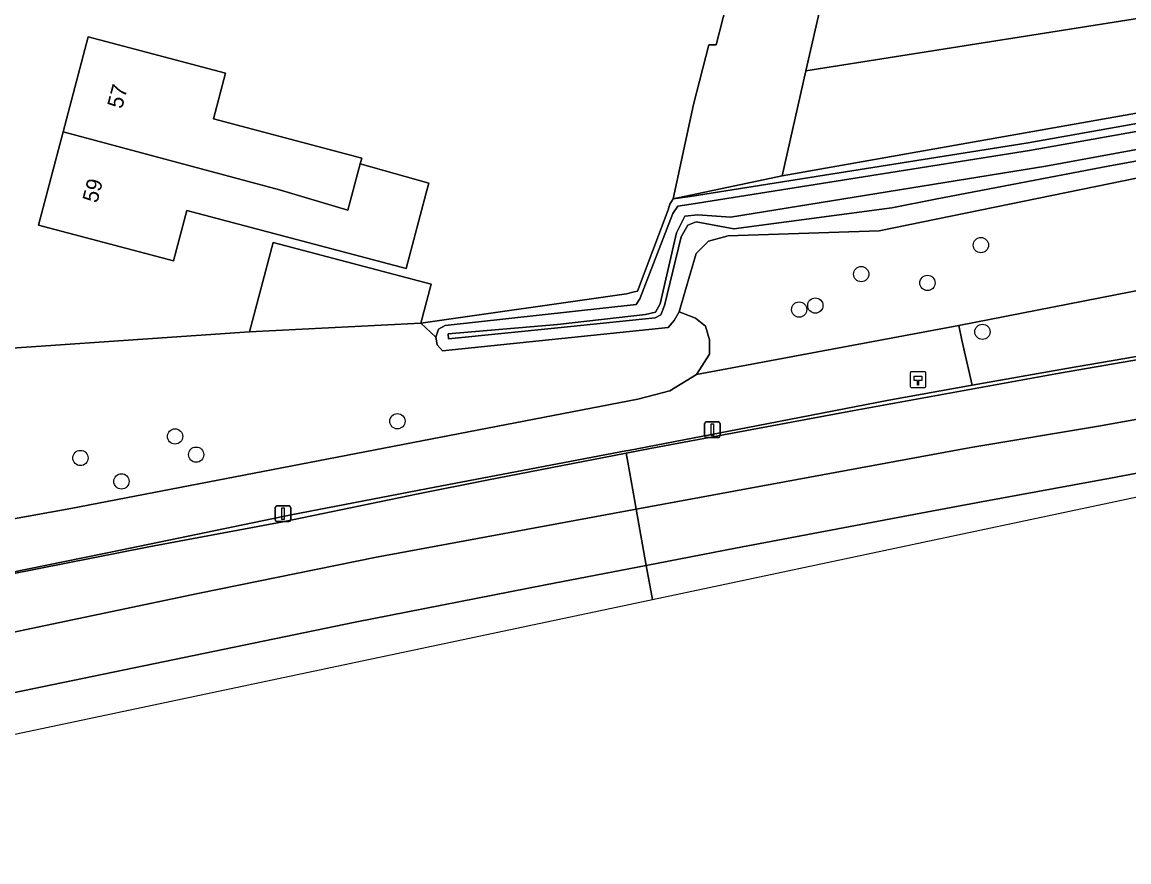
# Model space of a CAD drawing. Extents: x 162722 to 165104, y 384719 to 386284.
# Drawn here: x 164687.4 to 164758.3, y 385115 to 385168.7 of the extents above; entities that cross this region are included whole.
import ezdxf

# ---------------------------------------------------------------- set-up
doc = ezdxf.new("R2010")
doc.units = 0
for name, color, linetype in [('IMGEO_Berm_groen', 7, 'Continuous'), ('IMGEO_Berm_open', 7, 'Continuous'), ('IMGEO_Boom', 7, 'Continuous'), ('IMGEO_Bouwland', 7, 'Continuous'), ('IMGEO_Erf', 7, 'Continuous'), ('IMGEO_Groenvoorziening', 7, 'Continuous'), ('IMGEO_Hectometerpaal', 7, 'Continuous'), ('IMGEO_Hek', 7, 'Continuous'), ('IMGEO_Lichtmast', 7, 'Continuous'), ('IMGEO_Loofbos', 7, 'Continuous'), ('IMGEO_Oever', 7, 'Continuous'), ('IMGEO_OVBaan_gesloten', 7, 'Continuous'), ('IMGEO_Pand', 7, 'Continuous'), ('IMGEO_Pand_nummerreeks', 7, 'Continuous'), ('IMGEO_Rijbaan_regionaal_gesloten', 7, 'Continuous'), ('IMGEO_Sloot', 7, 'Continuous')]:
    doc.layers.add(name, color=color, linetype=linetype)

msp = doc.modelspace()

# ---------------------------------------------------------------- linework, layer by layer
at = {"layer": 'IMGEO_Berm_groen'}
for points in [[(164911.449, 385182.479), (164879.683, 385177.83), (164847.614, 385173.706), (164820.893, 385169.445), (164793.841, 385164.825), (164766.276, 385160.23), (164742.289, 385155.344), (164732.624, 385155.023), (164731.37, 385154.669), (164730.582, 385153.876), (164729.845, 385151.403), (164729.489, 385150.153), (164730.526, 385149.735), (164731.176, 385149.24), (164731.436, 385148.367), (164731.433, 385147.435), (164730.606, 385146.146), (164747.386, 385149.269), (164763.421, 385152.41), (164793.252, 385158.032), (164822.912, 385163.455), (164853.324, 385168.402), (164860.451, 385169.035), (164918.73, 385177.161)], [(164918.73, 385177.161), (164860.451, 385169.035), (164853.324, 385168.402), (164822.912, 385163.455), (164793.252, 385158.032), (164763.421, 385152.41), (164747.386, 385149.269), (164747.595, 385148.347), (164748.25, 385145.448), (164754.294, 385146.524), (164763.118, 385148.039), (164771.683, 385149.514), (164781.432, 385151.24), (164790.001, 385152.706), (164797.988, 385154.071), (164809.054, 385155.829), (164817.676, 385157.191), (164832.526, 385159.59), (164849.806, 385162.5), (164859.528, 385164.078), (164878.043, 385166.894), (164886.266, 385168.037), (164903.531, 385170.617), (164918.855, 385172.593)], [(164787.067, 385167.233), (164751.833, 385160.969), (164730.185, 385157.525), (164729.106, 385157.376), (164728.884, 385157.045), (164728.774, 385156.672), (164726.813, 385151.472), (164726.607, 385151.42), (164726.105, 385151.294), (164712.949, 385149.431), (164713.899, 385148.531), (164714.075, 385149.033), (164714.5, 385149.282), (164726.724, 385150.62), (164726.976, 385150.989), (164729.087, 385156.452), (164729.396, 385156.911), (164730.258, 385157.03), (164751.916, 385160.476), (164787.152, 385166.74)], [(164685.408, 385133.216), (164693.719, 385134.891), (164704.652, 385137.15), (164712.725, 385138.722), (164713.386, 385138.851), (164726.064, 385141.25), (164726.252, 385141.286), (164734.428, 385142.847), (164742.907, 385144.497), (164748.25, 385145.448), (164747.595, 385148.347), (164747.386, 385149.269), (164730.606, 385146.146), (164728.888, 385145.095), (164726.849, 385144.563), (164706.379, 385140.618), (164690.541, 385137.56), (164670.88, 385134.026)]]:
    msp.add_lwpolyline(points, dxfattribs=at)
at = {"layer": 'IMGEO_Berm_open'}
for points in [[(164684.822, 385133.002), (164695.531, 385135.119), (164704.104, 385136.719), (164712.782, 385138.503), (164717.167, 385139.373), (164726.091, 385141.11), (164727.632, 385141.395), (164740.696, 385143.835), (164753.834, 385146.232), (164770.134, 385149.042)], [(164763.118, 385148.039), (164754.294, 385146.524), (164748.25, 385145.448), (164742.907, 385144.497), (164734.428, 385142.847), (164726.252, 385141.286), (164726.064, 385141.25), (164713.386, 385138.851), (164712.725, 385138.722), (164704.652, 385137.15), (164693.719, 385134.891), (164685.408, 385133.216)]]:
    msp.add_lwpolyline(points, dxfattribs=at)
at = {"layer": 'IMGEO_Boom'}
for centre in [(164748.805, 385154.421), (164741.144, 385152.566), (164745.385, 385151.998), (164737.17, 385150.293), (164738.203, 385150.551), (164748.904, 385148.87), (164711.445, 385143.145), (164697.209, 385142.177), (164698.561, 385141.01), (164691.15, 385140.796), (164693.776, 385139.3)]:
    msp.add_circle(centre, 0.489, dxfattribs=at)
at = {"layer": 'IMGEO_Bouwland'}
msp.add_lwpolyline([(164835.266, 385181.455), (164836.936, 385181.735), (164805.34, 385210.817), (164800.645, 385214.809), (164768.015, 385214.409), (164750.196, 385214.604), (164747.384, 385215.48), (164746.715, 385213.238), (164748.437, 385212.785), (164737.59, 385165.583), (164789.239, 385173.739)], close=True, dxfattribs=at)
at = {"layer": 'IMGEO_Erf'}
msp.add_lwpolyline([(164680.842, 385147.422), (164701.972, 385148.875), (164703.482, 385154.589), (164713.605, 385151.913), (164712.949, 385149.431), (164726.105, 385151.294), (164726.607, 385151.42), (164726.813, 385151.472), (164728.774, 385156.672), (164728.884, 385157.045), (164729.106, 385157.376), (164730.395, 385163.415), (164731.387, 385167.246), (164731.847, 385167.229), (164732.511, 385169.812)], dxfattribs=at)
msp.add_lwpolyline([(164699.673, 385162.495), (164709.158, 385159.988), (164709.058, 385159.612), (164713.457, 385158.388), (164713.29, 385157.757), (164712.012, 385152.923), (164697.972, 385156.634), (164697.119, 385153.408), (164688.467, 385155.695), (164690.043, 385161.66), (164691.652, 385167.746), (164696.486, 385166.468), (164700.446, 385165.421)], close=True, dxfattribs=at)
at = {"layer": 'IMGEO_Groenvoorziening'}
msp.add_lwpolyline([(164848.79, 385177.197), (164848.828, 385177.36), (164848.901, 385177.907), (164837.974, 385176.107), (164787.968, 385168.024), (164736.071, 385158.852), (164729.106, 385157.376), (164730.185, 385157.525), (164751.833, 385160.969), (164787.067, 385167.233), (164821.085, 385172.941), (164848.589, 385177.144)], close=True, dxfattribs=at)
at = {"layer": 'IMGEO_Hectometerpaal'}
for p, q in [((164744.284, 385146.228), (164744.284, 385145.387)), ((164744.284, 385146.228), (164744.284, 385145.387)), ((164745.2, 385146.312), (164744.359, 385146.312)), ((164745.2, 385146.312), (164744.359, 385146.312)), ((164745.284, 385145.396), (164745.284, 385146.237)), ((164745.284, 385145.396), (164745.284, 385146.237)), ((164744.368, 385145.312), (164745.209, 385145.312)), ((164744.368, 385145.312), (164745.209, 385145.312))]:
    msp.add_line(p, q, dxfattribs=at)
msp.add_lwpolyline([(164744.809, 385145.456), (164744.749, 385145.456), (164744.749, 385145.761), (164744.529, 385145.761), (164744.529, 385146.03), (164745.029, 385146.03), (164745.029, 385145.761), (164744.809, 385145.761), (164744.809, 385145.456)], dxfattribs=at)
for centre, start, end in [((164744.362, 385146.234), 92.4484, 184.28452), ((164744.362, 385146.234), 92.4484, 184.28452), ((164745.206, 385146.234), 2.4484, 94.28452), ((164745.206, 385146.234), 2.4484, 94.28452), ((164744.362, 385145.39), 182.4484, 274.28452), ((164744.362, 385145.39), 182.4484, 274.28452), ((164745.206, 385145.39), 272.4484, 4.28452), ((164745.206, 385145.39), 272.4484, 4.28452)]:
    msp.add_arc(centre, 0.0779, start, end, dxfattribs=at)
at = {"layer": 'IMGEO_Hek'}
for points in [[(164837.974, 385176.107), (164787.968, 385168.024), (164736.071, 385158.852)], [(164736.071, 385158.852), (164729.106, 385157.376)]]:
    msp.add_lwpolyline(points, dxfattribs=at)
at = {"layer": 'IMGEO_Lichtmast'}
for p, q in [((164731.115, 385142.204), (164731.115, 385143.004)), ((164731.115, 385143.004), (164731.115, 385142.204)), ((164731.215, 385143.104), (164732.005, 385143.104)), ((164732.005, 385143.104), (164731.215, 385143.104)), ((164732.105, 385143.004), (164732.105, 385142.204)), ((164732.105, 385142.204), (164732.105, 385143.004)), ((164732.005, 385142.104), (164731.215, 385142.104)), ((164731.215, 385142.104), (164732.005, 385142.104)), ((164703.629, 385136.826), (164703.629, 385137.626)), ((164703.629, 385137.626), (164703.629, 385136.826)), ((164703.729, 385137.726), (164704.519, 385137.726)), ((164704.519, 385137.726), (164703.729, 385137.726)), ((164704.619, 385137.626), (164704.619, 385136.826)), ((164704.619, 385136.826), (164704.619, 385137.626)), ((164704.519, 385136.726), (164703.729, 385136.726)), ((164703.729, 385136.726), (164704.519, 385136.726))]:
    msp.add_line(p, q, dxfattribs=at)
for points in [[(164731.535, 385142.979), (164731.685, 385142.979), (164731.685, 385142.229), (164731.535, 385142.229), (164731.535, 385142.979)], [(164704.049, 385137.601), (164704.199, 385137.601), (164704.199, 385136.851), (164704.049, 385136.851), (164704.049, 385137.601)]]:
    msp.add_lwpolyline(points, dxfattribs=at)
for centre, start, end in [((164731.215, 385143.004), 90, 180), ((164731.215, 385143.004), 90, 180), ((164732.005, 385143.004), 0, 90), ((164732.005, 385143.004), 360, 90), ((164731.215, 385142.204), 180, 270), ((164731.215, 385142.204), 180, 270), ((164732.005, 385142.204), 270, 0), ((164732.005, 385142.204), 270, 0), ((164703.729, 385137.626), 90, 180), ((164703.729, 385137.626), 90, 180), ((164704.519, 385137.626), 0, 90), ((164704.519, 385137.626), 360, 90), ((164703.729, 385136.826), 180, 270), ((164703.729, 385136.826), 180, 270), ((164704.519, 385136.826), 270, 0), ((164704.519, 385136.826), 270, 0)]:
    msp.add_arc(centre, 0.1, start, end, dxfattribs=at)
at = {"layer": 'IMGEO_Loofbos'}
for points in [[(164748.437, 385212.785), (164746.715, 385213.238), (164745.275, 385213.617), (164741.443, 385198.796), (164739.131, 385199.385), (164738.677, 385197.485), (164738.213, 385195.54), (164737.724, 385193.797), (164737.438, 385191.86), (164736.566, 385188.027), (164735.451, 385184.19), (164734.374, 385180.482), (164733.33, 385175.904), (164732.041, 385170.896), (164731.771, 385169.848), (164732.511, 385169.812), (164731.847, 385167.229), (164731.387, 385167.246), (164730.395, 385163.415), (164729.106, 385157.376), (164736.071, 385158.852), (164737.59, 385165.583)], [(164837.974, 385176.107), (164836.936, 385181.735), (164835.266, 385181.455), (164789.239, 385173.739), (164737.59, 385165.583), (164736.071, 385158.852), (164787.968, 385168.024)]]:
    msp.add_lwpolyline(points, close=True, dxfattribs=at)
msp.add_lwpolyline([(164670.88, 385134.026), (164690.541, 385137.56), (164706.379, 385140.618), (164726.849, 385144.563), (164728.888, 385145.095), (164730.606, 385146.146), (164731.433, 385147.435), (164731.436, 385148.367), (164731.176, 385149.24), (164730.526, 385149.735), (164729.489, 385150.153), (164729.168, 385149.601), (164728.784, 385149.157), (164714.339, 385147.656), (164713.989, 385148.031), (164713.899, 385148.531), (164712.949, 385149.431), (164710.413, 385149.303), (164701.972, 385148.875), (164680.842, 385147.422)], dxfattribs=at)
at = {"layer": 'IMGEO_Oever'}
for points in [[(164787.152, 385166.74), (164751.916, 385160.476), (164730.258, 385157.03), (164729.396, 385156.911), (164729.087, 385156.452), (164726.976, 385150.989), (164726.724, 385150.62), (164714.5, 385149.282), (164714.075, 385149.033), (164713.899, 385148.531), (164713.989, 385148.031), (164714.339, 385147.656), (164728.784, 385149.157), (164729.168, 385149.601), (164729.489, 385150.153), (164729.845, 385151.403), (164730.582, 385153.876), (164731.37, 385154.669), (164732.624, 385155.023), (164742.289, 385155.344), (164766.276, 385160.23)], [(164770.803, 385161.998), (164757.069, 385159.502), (164745.905, 385157.35), (164743.093, 385156.808), (164732.995, 385155.462), (164730.584, 385155.904), (164730.031, 385155.688), (164729.611, 385154.944), (164728.542, 385150.561), (164728.302, 385149.949), (164727.954, 385149.769), (164721.722, 385149.12), (164714.71, 385148.412), (164714.686, 385148.748), (164721.688, 385149.344), (164727.321, 385149.972), (164727.97, 385150.127), (164728.28, 385150.661), (164729.314, 385155.206), (164729.847, 385156.267), (164730.692, 385156.368), (164732.765, 385156.201), (164752.966, 385159.472), (164770.644, 385162.706)]]:
    msp.add_lwpolyline(points, dxfattribs=at)
at = {"layer": 'IMGEO_OVBaan_gesloten'}
msp.add_lwpolyline([(164844.344, 385157.801), (164843.87, 385160.891), (164843.824, 385161.19), (164832.6, 385159.35), (164816.765, 385156.872), (164798.006, 385153.805), (164783.222, 385151.24), (164770.134, 385149.042), (164753.834, 385146.232), (164740.696, 385143.835), (164727.632, 385141.395), (164726.091, 385141.11), (164726.194, 385140.536), (164726.625, 385138.136), (164726.735, 385137.519), (164748.17, 385141.466), (164756.328, 385142.835), (164763.224, 385144.072), (164774.031, 385146.009), (164791.501, 385149.062), (164806.857, 385151.634), (164829.073, 385155.346)], close=True, dxfattribs=at)
at = {"layer": 'IMGEO_Pand'}
for points in [[(164699.673, 385162.495), (164700.446, 385165.421), (164696.486, 385166.468), (164691.652, 385167.746), (164690.043, 385161.66), (164703.9, 385157.955), (164708.275, 385156.664), (164709.058, 385159.612), (164709.158, 385159.988)], [(164709.058, 385159.612), (164708.275, 385156.664), (164703.9, 385157.955), (164690.043, 385161.66), (164688.467, 385155.695), (164697.119, 385153.408), (164697.972, 385156.634), (164712.012, 385152.923), (164713.29, 385157.757), (164713.457, 385158.388)], [(164713.605, 385151.913), (164703.482, 385154.589), (164701.972, 385148.875), (164710.413, 385149.303), (164712.949, 385149.431)]]:
    msp.add_lwpolyline(points, close=True, dxfattribs=at)
at = {"layer": 'IMGEO_Rijbaan_regionaal_gesloten'}
for points in [[(164844.898, 385154.191), (164844.344, 385157.801), (164829.073, 385155.346), (164806.857, 385151.634), (164791.501, 385149.062), (164774.031, 385146.009), (164763.224, 385144.072), (164756.328, 385142.835), (164748.17, 385141.466), (164726.735, 385137.519), (164727.38, 385133.926), (164733.103, 385135.027), (164744.956, 385137.274), (164748.838, 385137.985), (164757.11, 385139.502), (164763.752, 385140.76), (164772.109, 385142.344), (164796.437, 385146.455), (164820.398, 385150.353), (164841.753, 385153.706)], [(164727.771, 385131.748), (164762.447, 385139.071), (164845.222, 385152.081), (164844.898, 385154.191), (164841.753, 385153.706), (164820.398, 385150.353), (164796.437, 385146.455), (164772.109, 385142.344), (164763.752, 385140.76), (164757.11, 385139.502), (164748.838, 385137.985), (164744.956, 385137.274), (164733.103, 385135.027), (164727.38, 385133.926)], [(164726.735, 385137.519), (164726.625, 385138.136), (164726.194, 385140.536), (164726.091, 385141.11), (164717.167, 385139.373), (164712.782, 385138.503), (164704.104, 385136.719), (164695.531, 385135.119), (164684.822, 385133.002), (164666.475, 385129.014), (164660.681, 385127.788), (164655.683, 385126.706), (164646.085, 385124.702), (164646.213, 385124.118), (164646.644, 385122.166), (164646.875, 385121.12), (164656.932, 385123.294), (164669.156, 385125.938), (164686.385, 385129.546), (164698.675, 385132.124), (164710.11, 385134.458)], [(164727.38, 385133.926), (164726.735, 385137.519), (164710.11, 385134.458), (164698.675, 385132.124), (164686.385, 385129.546), (164669.156, 385125.938), (164656.932, 385123.294), (164646.875, 385121.12), (164647.274, 385119.31), (164647.667, 385117.529), (164660.931, 385120.458), (164684.865, 385125.368), (164708.743, 385130.288), (164720.928, 385132.686)], [(164648.236, 385114.95), (164727.771, 385131.748), (164727.38, 385133.926), (164720.928, 385132.686), (164708.743, 385130.288), (164684.865, 385125.368), (164660.931, 385120.458), (164647.667, 385117.529), (164648.046, 385115.813)]]:
    msp.add_lwpolyline(points, close=True, dxfattribs=at)
at = {"layer": 'IMGEO_Sloot'}
msp.add_lwpolyline([(164770.644, 385162.706), (164752.966, 385159.472), (164732.765, 385156.201), (164730.692, 385156.368), (164729.847, 385156.267), (164729.314, 385155.206), (164728.28, 385150.661), (164727.97, 385150.127), (164727.321, 385149.972), (164721.688, 385149.344), (164714.686, 385148.748), (164714.71, 385148.412), (164721.722, 385149.12), (164727.954, 385149.769), (164728.302, 385149.949), (164728.542, 385150.561), (164729.611, 385154.944), (164730.031, 385155.688), (164730.584, 385155.904), (164732.995, 385155.462), (164743.093, 385156.808), (164745.905, 385157.35), (164757.069, 385159.502), (164770.803, 385161.998)], dxfattribs=at)

# ---------------------------------------------------------------- texts
at = {"layer": 'IMGEO_Pand_nummerreeks'}
for s, rotation, p in [('57', 75.19498, (164693.815, 385163.097)), ('59', 75.19561, (164692.224, 385157.071))]:
    msp.add_text(s, height=1, rotation=rotation, dxfattribs=at).set_placement(p)

doc.saveas('drawing.dxf')
